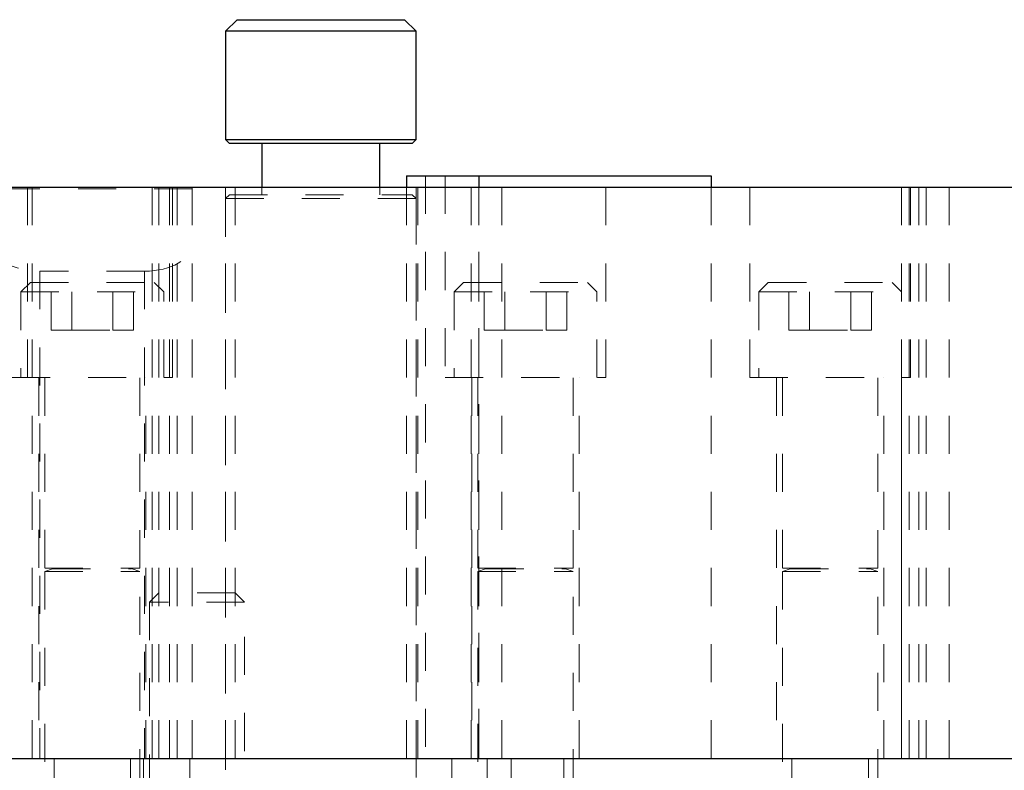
# Model space of a CAD drawing. Header units: inches. Extents: x 1802 to 2468, y -253 to -72.
# Tile 282 of 570: x 2076.2 to 2078.78, y -114.73 to -112.76. Entities that reach past the tile are written whole.
import ezdxf

# ---------------------------------------------------------------- set-up
doc = ezdxf.new("R2010")
doc.units = ezdxf.units.IN
doc.header["$LTSCALE"] = 0.5
doc.header["$MEASUREMENT"] = 0
doc.linetypes.add('HIDDEN', pattern=[0.225, 0.15, -0.075])
for name, color, linetype in [('DIE-M-S', 8, 'Continuous'), ('DIE-M-S3', 8, 'Continuous'), ('SVD-M-S', 8, 'Continuous')]:
    doc.layers.add(name, color=color, linetype=linetype)

msp = doc.modelspace()

# ---------------------------------------------------------------- linework, layer by layer
at = {"layer": 'DIE-M-S', "linetype": 'Continuous', "lineweight": 25}
for p, q in [((2076.13726, -113.19667), (2080.27666, -113.19667)), ((2076.09942, -114.69667), (2080.28654, -114.69667))]:
    msp.add_line(p, q, dxfattribs=at)
at = {"layer": 'DIE-M-S', "linetype": 'HIDDEN', "lineweight": 18}
for p, q in [((2076.21866, -113.69667), (2076.21866, -113.19667)), ((2076.23166, -114.69667), (2076.23166, -113.19667)), ((2076.23166, -114.69667), (2076.23166, -113.19667)), ((2076.54666, -114.69667), (2076.54666, -113.19667)), ((2076.54666, -114.69667), (2076.54666, -113.19667)), ((2076.56366, -113.19667), (2076.56366, -114.69667)), ((2076.61166, -114.69667), (2076.61166, -113.19667)), ((2076.61166, -114.69667), (2076.61166, -113.19667)), ((2076.65166, -114.69667), (2076.65166, -113.19667)), ((2076.73916, -113.19667), (2076.73916, -114.69667)), ((2076.76466, -114.69667), (2076.76466, -113.19667)), ((2077.21416, -114.69667), (2077.21416, -113.19667)), ((2077.23916, -114.69667), (2077.23916, -113.19667)), ((2077.24416, -114.69667), (2077.24416, -113.19667)), ((2077.24416, -114.69667), (2077.24416, -113.19667)), ((2077.38416, -114.69667), (2077.38416, -113.19667)), ((2077.38416, -114.69667), (2077.38416, -113.19667)), ((2078.53416, -114.69667), (2078.53416, -113.19667)), ((2078.53416, -114.69667), (2078.53416, -113.19667)), ((2078.57916, -114.69667), (2078.57916, -113.19667)), ((2078.57916, -114.69667), (2078.57916, -113.19667)), ((2078.63916, -114.69667), (2078.63916, -113.19667))]:
    msp.add_line(p, q, dxfattribs=at)
at = {"layer": 'DIE-M-S3', "linetype": 'Continuous', "lineweight": 25}
for p, q in [((2076.76916, -112.75667), (2076.73916, -112.78667)), ((2076.76916, -112.75667), (2077.20916, -112.75667)), ((2077.23916, -112.78667), (2077.20916, -112.75667)), ((2076.73916, -112.78667), (2076.73916, -113.07167)), ((2077.23916, -112.78667), (2076.73916, -112.78667)), ((2077.23916, -113.07167), (2077.23916, -112.78667)), ((2076.73916, -113.07167), (2076.74916, -113.08167)), ((2076.73916, -113.07167), (2077.23916, -113.07167)), ((2077.22916, -113.08167), (2076.74916, -113.08167)), ((2076.83416, -113.08167), (2076.83416, -113.19667)), ((2077.14416, -113.19667), (2077.14416, -113.08167)), ((2077.22916, -113.08167), (2077.23916, -113.07167)), ((2077.21416, -113.16667), (2077.21416, -113.19667)), ((2077.21416, -113.16667), (2077.40416, -113.16667)), ((2077.40416, -113.16667), (2078.01416, -113.16667)), ((2077.40416, -113.16667), (2077.40416, -113.19667)), ((2078.01416, -113.16667), (2078.01416, -113.19667)), ((2076.09942, -114.69667), (2080.28654, -114.69667))]:
    msp.add_line(p, q, dxfattribs=at)
at = {"layer": 'DIE-M-S3', "linetype": 'HIDDEN', "lineweight": 18}
for p, q in [((2077.26416, -113.16667), (2077.26416, -114.69667)), ((2077.26416, -113.16667), (2077.26416, -114.69667)), ((2077.26416, -113.16667), (2077.26416, -114.69667)), ((2077.31566, -113.16667), (2077.31566, -113.69667)), ((2077.40416, -113.16667), (2077.40416, -114.69667)), ((2077.46416, -114.69667), (2077.46416, -113.16667)), ((2077.73766, -113.69667), (2077.73766, -113.16667)), ((2076.65166, -113.2013), (2076.12666, -113.2013)), ((2076.65166, -113.2013), (2076.12666, -113.2013)), ((2076.59166, -113.19667), (2076.59166, -114.69667)), ((2076.59166, -113.19667), (2076.59166, -114.69667)), ((2076.60016, -113.69667), (2076.60016, -113.19667)), ((2076.83416, -113.19667), (2076.83416, -113.21667)), ((2077.14416, -113.21667), (2077.14416, -113.19667)), ((2077.40416, -113.19667), (2077.40416, -114.69667)), ((2078.01416, -113.19667), (2078.01416, -114.69667)), ((2078.01416, -113.19667), (2078.01416, -114.69667)), ((2078.11566, -113.19667), (2078.11566, -113.69667)), ((2078.51416, -113.19667), (2078.51416, -114.69667)), ((2078.51416, -113.19667), (2078.51416, -113.47167)), ((2078.53766, -113.69667), (2078.53766, -113.19667)), ((2078.55916, -113.19667), (2078.55916, -114.69667)), ((2078.55916, -113.19667), (2078.55916, -114.69667)), ((2076.74916, -113.21667), (2076.73916, -113.22667)), ((2077.23916, -113.22667), (2076.73916, -113.22667)), ((2076.73916, -113.22667), (2076.73916, -114.94667)), ((2076.74916, -113.21667), (2077.22916, -113.21667)), ((2077.23916, -113.22667), (2077.22916, -113.21667)), ((2077.23916, -114.94667), (2077.23916, -113.22667)), ((2076.25166, -113.41723), (2076.25166, -114.69667)), ((2076.52666, -113.41723), (2076.25166, -113.41723)), ((2076.25166, -113.41723), (2076.25166, -114.69667)), ((2076.52666, -113.41723), (2076.52666, -114.69667)), ((2076.52666, -113.41723), (2076.52666, -114.69667)), ((2076.17816, -113.69667), (2076.60016, -113.69667)), ((2076.24866, -113.69667), (2076.24866, -114.69667)), ((2076.52966, -114.69667), (2076.52966, -113.69667)), ((2077.31566, -113.69667), (2077.73766, -113.69667)), ((2077.38616, -113.69667), (2077.38616, -114.69667)), ((2077.66716, -114.69667), (2077.66716, -113.69667)), ((2078.11566, -113.69667), (2078.53766, -113.69667)), ((2078.18616, -113.69667), (2078.18616, -114.69667)), ((2078.46716, -114.69667), (2078.46716, -113.69667)), ((2078.51416, -113.69667), (2078.51416, -114.69667)), ((2076.28866, -114.69667), (2076.28866, -115.19667)), ((2076.48966, -115.19667), (2076.48966, -114.69667)), ((2076.52366, -114.69667), (2076.52366, -114.88667)), ((2076.64541, -114.69667), (2076.64541, -115.19667)), ((2076.80466, -114.88667), (2076.80466, -114.69667)), ((2077.33291, -115.19667), (2077.33291, -114.69667)), ((2077.42616, -114.69667), (2077.42616, -115.19667)), ((2077.48916, -115.19667), (2077.48916, -114.69667)), ((2077.62716, -115.19667), (2077.62716, -114.69667)), ((2078.22616, -114.69667), (2078.22616, -115.19667)), ((2078.42716, -115.19667), (2078.42716, -114.69667))]:
    msp.add_line(p, q, dxfattribs=at)
for centre, start_param, end_param in [((2076.25166, -113.3465), 3.1415927, 4.712389), ((2076.52666, -113.3465), 4.712389, 6.2831853)]:
    msp.add_ellipse(centre, major_axis=(0.125, 0), ratio=0.5657728, start_param=start_param, end_param=end_param, dxfattribs=at)
at = {"layer": 'SVD-M-S', "linetype": 'HIDDEN', "lineweight": 18}
for p, q in [((2076.22666, -113.44667), (2076.20166, -113.47167)), ((2076.20166, -113.47167), (2076.57666, -113.47167)), ((2076.20166, -113.47167), (2076.20166, -113.69667)), ((2076.22666, -113.44667), (2076.55166, -113.44667)), ((2076.28091, -113.57167), (2076.28091, -113.44667)), ((2076.33503, -113.57167), (2076.33503, -113.44667)), ((2076.44329, -113.57167), (2076.44329, -113.44667)), ((2076.49741, -113.57167), (2076.49741, -113.44667)), ((2076.57666, -113.47167), (2076.55166, -113.44667)), ((2076.57666, -113.69667), (2076.57666, -113.47167)), ((2077.36416, -113.44667), (2077.33916, -113.47167)), ((2077.33916, -113.47167), (2077.71416, -113.47167)), ((2077.33916, -113.47167), (2077.33916, -113.69667)), ((2077.36416, -113.44667), (2077.68916, -113.44667)), ((2077.41841, -113.57167), (2077.41841, -113.44667)), ((2077.47253, -113.57167), (2077.47253, -113.44667)), ((2077.58079, -113.57167), (2077.58079, -113.44667)), ((2077.63491, -113.57167), (2077.63491, -113.44667)), ((2077.71416, -113.47167), (2077.68916, -113.44667)), ((2077.71416, -113.69667), (2077.71416, -113.47167)), ((2078.16416, -113.44667), (2078.13916, -113.47167)), ((2078.13916, -113.47167), (2078.51416, -113.47167)), ((2078.13916, -113.47167), (2078.13916, -113.69667)), ((2078.16416, -113.44667), (2078.48916, -113.44667)), ((2078.21841, -113.57167), (2078.21841, -113.44667)), ((2078.27253, -113.57167), (2078.27253, -113.44667)), ((2078.38079, -113.57167), (2078.38079, -113.44667)), ((2078.43491, -113.57167), (2078.43491, -113.44667)), ((2078.51416, -113.47167), (2078.48916, -113.44667)), ((2078.51416, -113.69667), (2078.51416, -113.47167)), ((2076.28091, -113.57167), (2076.33503, -113.57167)), ((2076.33503, -113.57167), (2076.44329, -113.57167)), ((2076.44329, -113.57167), (2076.49741, -113.57167)), ((2077.41841, -113.57167), (2077.47253, -113.57167)), ((2077.47253, -113.57167), (2077.58079, -113.57167)), ((2077.58079, -113.57167), (2077.63491, -113.57167)), ((2078.21841, -113.57167), (2078.27253, -113.57167)), ((2078.27253, -113.57167), (2078.38079, -113.57167)), ((2078.38079, -113.57167), (2078.43491, -113.57167)), ((2076.26416, -113.69667), (2076.26416, -114.19707)), ((2076.51416, -114.19707), (2076.51416, -113.69667)), ((2077.40166, -113.69667), (2077.40166, -114.19707)), ((2077.65166, -114.19707), (2077.65166, -113.69667)), ((2078.20166, -113.69667), (2078.20166, -114.19707)), ((2078.45166, -114.19707), (2078.45166, -113.69667)), ((2076.26416, -114.19707), (2076.51416, -114.19707)), ((2076.28446, -114.19859), (2076.26416, -114.20598)), ((2076.26416, -114.20598), (2076.51416, -114.20598)), ((2076.26416, -114.20598), (2076.26416, -115.17217)), ((2076.28446, -114.19859), (2076.49207, -114.19859)), ((2076.51416, -114.20598), (2076.49386, -114.19859)), ((2076.51416, -115.17217), (2076.51416, -114.20598)), ((2077.40166, -114.19707), (2077.65166, -114.19707)), ((2077.42196, -114.19859), (2077.40166, -114.20598)), ((2077.40166, -114.20598), (2077.65166, -114.20598)), ((2077.40166, -114.20598), (2077.40166, -115.17217)), ((2077.42196, -114.19859), (2077.62957, -114.19859)), ((2077.65166, -114.20598), (2077.63136, -114.19859)), ((2077.65166, -115.17217), (2077.65166, -114.20598)), ((2078.20166, -114.19707), (2078.45166, -114.19707)), ((2078.22196, -114.19859), (2078.20166, -114.20598)), ((2078.20166, -114.20598), (2078.45166, -114.20598)), ((2078.20166, -114.20598), (2078.20166, -115.17217)), ((2078.22196, -114.19859), (2078.42957, -114.19859)), ((2078.45166, -114.20598), (2078.43136, -114.19859)), ((2078.45166, -115.17217), (2078.45166, -114.20598)), ((2076.56366, -114.26167), (2076.53916, -114.28617)), ((2076.76466, -114.26167), (2076.56366, -114.26167)), ((2076.78916, -114.28617), (2076.76466, -114.26167)), ((2076.78916, -114.28617), (2076.53916, -114.28617)), ((2076.53916, -114.28617), (2076.53916, -114.87736)), ((2076.78916, -114.87736), (2076.78916, -114.28617))]:
    msp.add_line(p, q, dxfattribs=at)
for centre, start, end in [((2076.28419, -114.19785), 290, 90), ((2076.49412, -114.19785), 90, 250), ((2077.42169, -114.19785), 290, 90), ((2077.63162, -114.19785), 90, 250), ((2078.22169, -114.19785), 290, 90), ((2078.43162, -114.19785), 90, 250)]:
    msp.add_arc(centre, 0.000787, start, end, dxfattribs=at)

doc.saveas('drawing.dxf')
